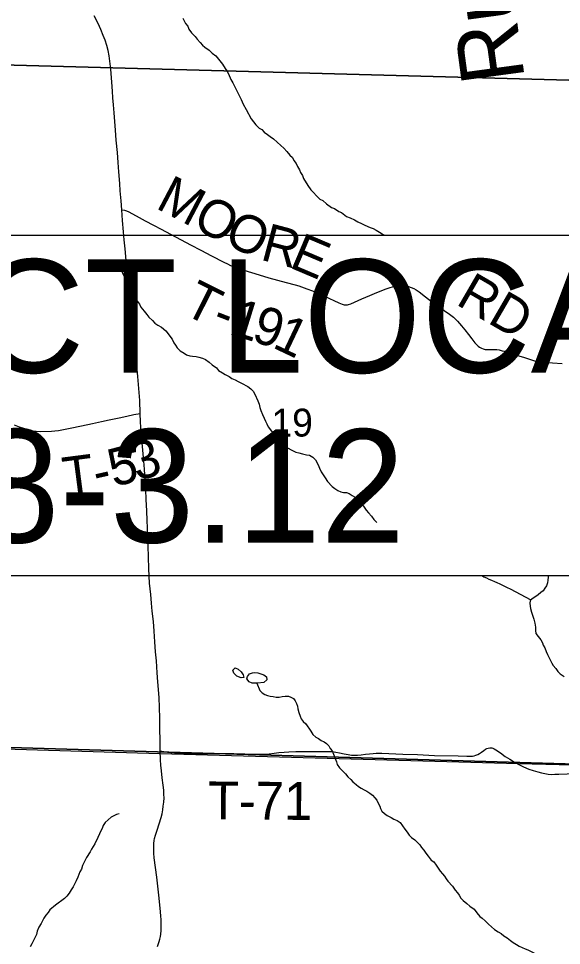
# Model space of a CAD drawing. Extents: x -7.9 to 76.1, y 0 to 22.
# Drawn here: x 7.423 to 8.238, y 17.882 to 19.274 of the extents above; entities that cross this region are included whole.
import ezdxf

# ---------------------------------------------------------------- set-up
doc = ezdxf.new("R2010")
doc.units = 0
for name, color, linetype in [('DV_X_Township_Line', 7, 'Continuous'), ('GM_X_County_Road', 7, 'Continuous'), ('GM_X_Minor_River', 7, 'Continuous'), ('GM_X_Minor_River_Text', 7, 'Continuous'), ('GM_X_Section', 7, 'Continuous'), ('GM_X_Section_Text', 7, 'Continuous'), ('GM_X_Township_Road', 7, 'Continuous'), ('GM_X_Township_Road_Text', 7, 'Continuous'), ('SH_Text', 7, 'Continuous')]:
    doc.layers.add(name, color=color, linetype=linetype)

msp = doc.modelspace()

# ---------------------------------------------------------------- linework, layer by layer
at = {"layer": 'DV_X_Township_Line'}
msp.add_lwpolyline([(5.4916, 20.9), (5.4589, 19.5934), (5.4537, 19.3537), (5.4527, 19.3121), (5.4518, 19.2705), (5.4514, 19.2515), (5.451, 19.2324), (5.4237, 18.2356), (6.0503, 18.2178), (7.6352, 18.1705), (8.1733, 18.1556), (8.2754, 18.1527), (8.3264, 18.1514), (8.3292, 18.1513), (8.3352, 18.1512), (8.3434, 18.151), (8.9, 18.1366), (8.9, 18.1366)], dxfattribs=at)
at = {"layer": 'GM_X_County_Road'}
for points in [[(7.6359, 18.1744), (7.6356, 18.2231), (7.635, 18.24), (7.6342, 18.254), (7.6335, 18.2665), (7.6326, 18.278), (7.6316, 18.2915), (7.6302, 18.3094), (7.6291, 18.3229), (7.628, 18.3378), (7.6268, 18.3541), (7.6257, 18.3686), (7.6241, 18.3842), (7.623, 18.3961), (7.6217, 18.4089), (7.6201, 18.4259), (7.6188, 18.4475), (7.6182, 18.4657), (7.6177, 18.4818), (7.6173, 18.4951), (7.6169, 18.5089), (7.6165, 18.5203), (7.6159, 18.5344), (7.6151, 18.5517), (7.6145, 18.5667), (7.6135, 18.5806), (7.6123, 18.5973), (7.6113, 18.6091), (7.6103, 18.6204), (7.6088, 18.6366), (7.6073, 18.6522), (7.6063, 18.6683), (7.6058, 18.6806), (7.6053, 18.7003), (7.604, 18.7182), (7.6023, 18.7364), (7.6008, 18.7525), (7.5992, 18.7667), (7.598, 18.7773), (7.5962, 18.7934), (7.5942, 18.8104), (7.592, 18.8333), (7.5897, 18.8591), (7.5874, 18.8822), (7.5861, 18.8962), (7.5848, 18.9104), (7.5832, 18.9279), (7.582, 18.9413), (7.581, 18.9532), (7.5796, 18.9706), (7.5782, 18.9866), (7.5772, 19), (7.5761, 19.0148), (7.5753, 19.0259), (7.5739, 19.0432), (7.5729, 19.0574), (7.5717, 19.0724), (7.5701, 19.0908), (7.5687, 19.1062), (7.5677, 19.1191), (7.5668, 19.132), (7.5659, 19.1442), (7.5651, 19.1546), (7.5644, 19.1647), (7.5634, 19.1779), (7.5617, 19.1976), (7.5603, 19.2098), (7.5593, 19.2175), (7.5577, 19.2255), (7.5559, 19.233), (7.5532, 19.241), (7.5506, 19.248), (7.5469, 19.2572), (7.543, 19.2661), (7.537, 19.2776)], [(7.6318, 17.8807), (7.6343, 17.8882), (7.6354, 17.8917), (7.6364, 17.8955), (7.6371, 17.8994), (7.6374, 17.9047), (7.6376, 17.9114), (7.6373, 17.9209), (7.6369, 17.9266), (7.6358, 17.9384), (7.634, 17.9576), (7.6308, 17.9849), (7.6271, 18.0137), (7.6264, 18.0206), (7.6263, 18.0256), (7.6264, 18.0303), (7.6264, 18.0352), (7.6269, 18.0396), (7.6275, 18.0428), (7.629, 18.0476), (7.6316, 18.0555), (7.6374, 18.0743), (7.6387, 18.0799), (7.6397, 18.0856), (7.6405, 18.0911), (7.6412, 18.0971), (7.6417, 18.104), (7.6416, 18.109), (7.6413, 18.1155), (7.6404, 18.1228), (7.639, 18.1336), (7.6379, 18.1443), (7.6371, 18.153), (7.6364, 18.1609), (7.6359, 18.1744)]]:
    msp.add_lwpolyline(points, dxfattribs=at)
at = {"layer": 'GM_X_Minor_River'}
for points in [[(7.6699, 19.274), (7.6738, 19.266), (7.6773, 19.2619), (7.6789, 19.2578), (7.6831, 19.2521), (7.6885, 19.2465), (7.6912, 19.2424), (7.6958, 19.2375), (7.6993, 19.2338), (7.7031, 19.2308), (7.7096, 19.2263), (7.7139, 19.2218), (7.7196, 19.2177), (7.7296, 19.205), (7.7335, 19.1986), (7.7358, 19.1948), (7.7382, 19.1903), (7.7421, 19.182), (7.7448, 19.1771), (7.7483, 19.1699), (7.7506, 19.1658), (7.7522, 19.162), (7.7545, 19.1579), (7.7573, 19.1518), (7.7604, 19.145), (7.7647, 19.1368), (7.7724, 19.1232), (7.7794, 19.1142), (7.7844, 19.1089), (7.7882, 19.1071), (7.7921, 19.103), (7.797, 19.0993), (7.8009, 19.0966), (7.8058, 19.0929), (7.8116, 19.0881), (7.817, 19.0828), (7.8216, 19.0791), (7.8258, 19.0742), (7.8304, 19.0686), (7.8343, 19.0649), (7.8362, 19.0607), (7.8397, 19.0558), (7.8417, 19.0513), (7.8448, 19.0464), (7.8463, 19.0422), (7.8494, 19.0377), (7.851, 19.0336), (7.8572, 19.023), (7.8619, 19.0163), (7.8657, 19.0125), (7.8703, 19.0073), (7.8753, 19.0024), (7.8799, 19.0006), (7.8853, 18.9953), (7.8929, 18.9901), (7.8975, 18.9883), (7.904, 18.9838), (7.9078, 18.9824), (7.9155, 18.9764)], [(7.9155, 18.9764), (7.9208, 18.9746), (7.9273, 18.9713), (7.9323, 18.9683), (7.938, 18.9661), (7.9418, 18.9639), (7.9472, 18.9613), (7.951, 18.9598), (7.9555, 18.9584), (7.9597, 18.9558), (7.9647, 18.9528), (7.9705, 18.9495), (7.9723, 18.9482)], [(7.5637, 18.9116), (7.5687, 18.9105), (7.5725, 18.9094), (7.5763, 18.9061), (7.5767, 18.9019), (7.5779, 18.8981), (7.5791, 18.8924), (7.5807, 18.8887), (7.5827, 18.8838), (7.5854, 18.8766), (7.5885, 18.8706), (7.5912, 18.8664), (7.5928, 18.8627), (7.5967, 18.8555), (7.6006, 18.8506), (7.6048, 18.845), (7.6071, 18.8405), (7.6118, 18.8344), (7.616, 18.8292), (7.6187, 18.8254), (7.6245, 18.8202), (7.6279, 18.8164), (7.6325, 18.8135), (7.6379, 18.8101), (7.6444, 18.8049), (7.6479, 18.8004), (7.6506, 18.7966), (7.6541, 18.7921), (7.6564, 18.7869), (7.6587, 18.7831), (7.6614, 18.7793), (7.666, 18.7748), (7.6718, 18.7711), (7.6756, 18.7689), (7.6802, 18.7674), (7.6844, 18.7667), (7.6897, 18.7664), (7.6939, 18.7654), (7.6992, 18.7639), (7.7041, 18.7617), (7.7095, 18.7576), (7.7137, 18.7539), (7.7202, 18.7494), (7.7233, 18.7453), (7.7294, 18.7419), (7.7333, 18.739), (7.7394, 18.736), (7.7432, 18.7334), (7.7485, 18.7312), (7.7528, 18.7286), (7.7581, 18.726), (7.7673, 18.7212), (7.7719, 18.7178), (7.7753, 18.7141), (7.7777, 18.7096), (7.7823, 18.6998), (7.7843, 18.6945), (7.7855, 18.6899), (7.7871, 18.6854), (7.7894, 18.679), (7.7918, 18.6737), (7.7937, 18.6692), (7.7957, 18.6654), (7.7977, 18.6609), (7.8027, 18.6541), (7.8073, 18.6489), (7.8108, 18.6436), (7.8154, 18.6387), (7.8208, 18.6331), (7.8269, 18.629), (7.8334, 18.6257), (7.8395, 18.6227), (7.8441, 18.6217), (7.8494, 18.6202), (7.8555, 18.6188), (7.8597, 18.6181), (7.865, 18.6151), (7.8689, 18.6114), (7.8727, 18.6038), (7.8747, 18.5986), (7.8774, 18.5933), (7.8805, 18.5884), (7.8833, 18.5843), (7.8871, 18.5786), (7.8941, 18.5711), (7.8979, 18.5681), (7.9025, 18.5652), (7.9071, 18.5629), (7.9109, 18.5622), (7.9154, 18.5619), (7.9196, 18.5605), (7.9238, 18.5575), (7.9276, 18.5556), (7.9319, 18.5515), (7.9361, 18.5478), (7.9411, 18.5414), (7.945, 18.5358), (7.9484, 18.5316), (7.9527, 18.5264), (7.9565, 18.5215), (7.9611, 18.517)], [(8.1195, 18.4369), (8.1215, 18.4357), (8.1253, 18.4342), (8.1291, 18.432), (8.133, 18.4305), (8.1372, 18.4287), (8.141, 18.4272), (8.1455, 18.425), (8.1562, 18.4195), (8.1608, 18.4173), (8.192, 18.401)], [(8.2178, 18.4369), (8.2178, 18.4351), (8.2175, 18.4306), (8.2168, 18.4264)], [(8.2168, 18.4264), (8.2154, 18.4222), (8.2131, 18.4184), (8.2105, 18.4145), (8.2068, 18.4118), (8.203, 18.4087), (8.1993, 18.406), (8.1955, 18.4037), (8.191, 18.4002), (8.1903, 18.3957), (8.1912, 18.3881), (8.1931, 18.3824), (8.1963, 18.3722), (8.1979, 18.3658), (8.1988, 18.3601), (8.1988, 18.3548), (8.1993, 18.3506), (8.2031, 18.3461), (8.207, 18.3412), (8.2093, 18.3367), (8.2105, 18.3329), (8.2128, 18.3288), (8.2148, 18.3235), (8.2168, 18.319), (8.2191, 18.3152), (8.2234, 18.3061), (8.2253, 18.3024), (8.2292, 18.2979), (8.2326, 18.2937), (8.2361, 18.29), (8.2419, 18.2859)], [(7.7573, 18.2837), (7.7508, 18.2863), (7.7466, 18.2908), (7.745, 18.2953), (7.7483, 18.2992), (7.7529, 18.297), (7.7572, 18.2932), (7.7606, 18.2887), (7.7614, 18.2842), (7.7573, 18.2837)], [(7.7741, 18.276), (7.7695, 18.2778), (7.766, 18.2823), (7.7667, 18.2861), (7.7697, 18.29), (7.7742, 18.2916), (7.778, 18.292), (7.7826, 18.2913), (7.7871, 18.2902), (7.7913, 18.2884), (7.7956, 18.2854), (7.796, 18.2809), (7.7915, 18.277), (7.7818, 18.2758), (7.7741, 18.276)], [(7.7807, 18.2758), (7.7856, 18.2651), (7.7887, 18.2614), (7.7929, 18.2588), (7.7967, 18.2573), (7.8009, 18.2566), (7.8054, 18.2559), (7.81, 18.2548), (7.8146, 18.2549), (7.8191, 18.2557), (7.8236, 18.2562), (7.8282, 18.2562), (7.832, 18.2551), (7.8358, 18.2529), (7.8385, 18.2492), (7.8405, 18.2454), (7.8417, 18.2412), (7.8425, 18.2374), (7.8437, 18.2321), (7.8457, 18.2265), (7.8476, 18.2223), (7.8503, 18.2186), (7.8542, 18.2148), (7.8619, 18.2039), (7.865, 18.199), (7.8696, 18.1949), (7.8734, 18.1927), (7.8772, 18.1901), (7.8818, 18.1879), (7.8856, 18.1856), (7.8887, 18.1819), (7.8911, 18.1781), (7.8938, 18.1744), (7.8969, 18.1668), (7.8985, 18.1627), (7.9004, 18.1581), (7.9016, 18.154), (7.9047, 18.1491), (7.9093, 18.1446), (7.914, 18.1397), (7.9174, 18.1352), (7.9217, 18.1315), (7.9251, 18.1277), (7.9297, 18.124), (7.9336, 18.121), (7.9374, 18.1184), (7.942, 18.1158), (7.9458, 18.1136), (7.9504, 18.1106), (7.9542, 18.108), (7.9581, 18.1039), (7.9608, 18.1001), (7.9631, 18.096), (7.9654, 18.0914), (7.9666, 18.0877), (7.9686, 18.0839), (7.9724, 18.0801), (7.9766, 18.0775), (7.9824, 18.0742), (7.9866, 18.072), (7.9915, 18.0698), (7.9957, 18.0668), (8.0027, 18.0566), (8.0062, 18.0521), (8.0096, 18.048), (8.0131, 18.0442), (8.0177, 18.0409), (8.0215, 18.0375), (8.0254, 18.0334), (8.0277, 18.0293), (8.0312, 18.0251), (8.0343, 18.0206), (8.0377, 18.0161), (8.0424, 18.0105), (8.0462, 18.0079), (8.0501, 18.0026), (8.0528, 17.9981), (8.0559, 17.994), (8.0593, 17.9898), (8.0624, 17.9861), (8.0648, 17.9823), (8.0675, 17.9785), (8.0744, 17.971), (8.0786, 17.9654), (8.0821, 17.9613), (8.0844, 17.9575), (8.0868, 17.9534), (8.0902, 17.9496), (8.096, 17.9451), (8.1006, 17.941), (8.1071, 17.9366), (8.111, 17.9313), (8.1152, 17.9257), (8.119, 17.9231), (8.1233, 17.9193), (8.1286, 17.9141), (8.1375, 17.9062), (8.1428, 17.9029), (8.1474, 17.9003), (8.1516, 17.8969), (8.1562, 17.8936)], [(7.5746, 18.0796), (7.5705, 18.0788), (7.5622, 18.0749), (7.5536, 18.0668), (7.5502, 18.0622), (7.5488, 18.058), (7.5469, 18.0542), (7.5447, 18.0499), (7.5425, 18.0442), (7.5381, 18.035), (7.5329, 18.0266), (7.5307, 18.0228), (7.5255, 18.0144), (7.5236, 18.0102), (7.5214, 18.0063), (7.5196, 18.0021), (7.5178, 17.9968), (7.5155, 17.993), (7.5141, 17.9888), (7.5122, 17.9846), (7.51, 17.9792), (7.5052, 17.97), (7.5023, 17.9658), (7.4993, 17.9605), (7.4959, 17.9562), (7.4922, 17.9528), (7.4787, 17.9427), (7.4704, 17.9358), (7.4678, 17.9319), (7.4641, 17.9277), (7.4611, 17.9231), (7.4593, 17.9193), (7.4571, 17.9151), (7.4537, 17.9097), (7.4515, 17.9036), (7.4501, 17.8986), (7.4482, 17.8948), (7.446, 17.8895), (7.4431, 17.8849), (7.4409, 17.8803)], [(8.1562, 17.8936), (8.1612, 17.8895), (8.1654, 17.8869), (8.1704, 17.8839), (8.1742, 17.8813), (8.1788, 17.8791), (8.1834, 17.8772), (8.1872, 17.8758), (8.1914, 17.8739), (8.1952, 17.8717), (8.2005, 17.8687), (8.2051, 17.865), (8.2097, 17.8616), (8.2147, 17.8575), (8.2182, 17.8534), (8.2209, 17.8497), (8.224, 17.8455), (8.2282, 17.8425), (8.2328, 17.8411), (8.2373, 17.8404)]]:
    msp.add_lwpolyline(points, dxfattribs=at)
at = {"layer": 'GM_X_Section'}
for points in [[(7.3774, 20.223), (8.3939, 20.1994), (8.3601, 19.1779), (7.3421, 19.2056)], [(7.3421, 19.2056), (8.3601, 19.1779), (8.3283, 18.1522), (7.3083, 18.1826)], [(7.3083, 18.1826), (8.3283, 18.1522), (8.2894, 17.1874), (7.2713, 17.2194)]]:
    msp.add_lwpolyline(points, close=True, dxfattribs=at)
at = {"layer": 'GM_X_Township_Road'}
for points in [[(7.5782, 18.9866), (7.5822, 18.9861), (7.5841, 18.9856), (7.5877, 18.9838), (7.5998, 18.9773), (7.6136, 18.9699), (7.6258, 18.9635), (7.6376, 18.9572), (7.6514, 18.9499), (7.6673, 18.9414), (7.6813, 18.934), (7.6968, 18.9258), (7.7128, 18.9173), (7.7316, 18.9077), (7.7368, 18.9052), (7.7413, 18.9031), (7.7485, 18.9002), (7.7564, 18.8974), (7.778, 18.8907), (7.7988, 18.8845), (7.812, 18.8809), (7.8248, 18.8774), (7.8384, 18.8737), (7.8438, 18.8723), (7.8481, 18.871), (7.8561, 18.868), (7.8643, 18.8646), (7.8823, 18.8568), (7.904, 18.8469), (7.909, 18.8448), (7.9119, 18.8439), (7.9141, 18.8436), (7.9168, 18.8438), (7.9186, 18.8443), (7.9217, 18.8454), (7.9385, 18.8527), (7.9502, 18.8576), (7.9609, 18.8621), (7.9749, 18.8678), (7.9811, 18.8698), (7.9878, 18.8716), (7.9933, 18.8724), (8.0037, 18.8719), (8.0086, 18.8711), (8.0126, 18.8699), (8.0162, 18.8684), (8.0197, 18.8665), (8.0245, 18.8634), (8.0339, 18.856), (8.043, 18.8489), (8.0541, 18.8408), (8.0699, 18.8298), (8.0759, 18.8255), (8.0818, 18.8194), (8.0878, 18.8124), (8.0927, 18.8065), (8.0982, 18.7995), (8.1034, 18.7927), (8.108, 18.7867), (8.1107, 18.7838), (8.1128, 18.782), (8.1151, 18.7805), (8.1178, 18.779), (8.1206, 18.7779), (8.1235, 18.777), (8.1264, 18.7766), (8.1338, 18.7767), (8.138, 18.7769), (8.1411, 18.7767), (8.1446, 18.7761), (8.1488, 18.775), (8.1519, 18.7741), (8.1651, 18.77), (8.1807, 18.7652), (8.1991, 18.7594), (8.2019, 18.7587), (8.2057, 18.7579), (8.2095, 18.7576), (8.2243, 18.7568), (8.2388, 18.7558)], [(7.4167, 18.6639), (7.4245, 18.6609), (7.4308, 18.6585), (7.4367, 18.6565), (7.4407, 18.6555), (7.4441, 18.6548), (7.4498, 18.6541), (7.4569, 18.6536), (7.4728, 18.654), (7.478, 18.6545), (7.4835, 18.6553), (7.5008, 18.6585), (7.5181, 18.662), (7.5342, 18.6656), (7.5477, 18.6685), (7.5594, 18.6711), (7.5743, 18.6743), (7.586, 18.6769), (7.5966, 18.679), (7.6058, 18.6806)], [(7.6359, 18.1744), (7.6469, 18.1724), (7.652, 18.1717), (7.6575, 18.1712), (7.6662, 18.1708), (7.6827, 18.1706), (7.6993, 18.1705), (7.7216, 18.1705), (7.7463, 18.1702), (7.763, 18.17), (7.7789, 18.1694), (7.7856, 18.1693), (7.7953, 18.1696), (7.7995, 18.17), (7.8067, 18.1709), (7.8139, 18.1718), (7.8219, 18.1725), (7.8288, 18.1731)], [(7.8288, 18.1731), (7.8394, 18.1735), (7.8503, 18.1736), (7.889, 18.1736), (7.8943, 18.1732), (7.8993, 18.1726), (7.9049, 18.1715), (7.9121, 18.1699), (7.918, 18.1688), (7.9228, 18.1681), (7.9273, 18.1678), (7.9317, 18.1679), (7.9374, 18.1684), (7.9438, 18.1692), (7.95, 18.17), (7.9553, 18.1704), (7.9597, 18.1708), (7.9682, 18.1708), (7.9997, 18.1696), (8.0217, 18.1687), (8.0474, 18.1675), (8.0828, 18.1667), (8.0959, 18.1662), (8.1042, 18.1664), (8.1069, 18.167), (8.1092, 18.1677)], [(8.1092, 18.1677), (8.1122, 18.169), (8.1148, 18.1704), (8.1177, 18.1723), (8.1215, 18.175), (8.124, 18.1767), (8.126, 18.1778), (8.128, 18.1785), (8.1305, 18.1789), (8.1332, 18.1788), (8.135, 18.1783), (8.1371, 18.1775), (8.1396, 18.176), (8.1462, 18.1713), (8.1536, 18.1661)], [(8.1536, 18.1661), (8.1602, 18.1618), (8.1676, 18.1575), (8.1749, 18.1533), (8.181, 18.1502), (8.1887, 18.1471), (8.1953, 18.1447), (8.2023, 18.1427), (8.2077, 18.1413), (8.2128, 18.1402), (8.2179, 18.1395), (8.2232, 18.1391), (8.2281, 18.1392)], [(8.2281, 18.1392), (8.234, 18.1393), (8.2462, 18.1397), (8.2524, 18.1402), (8.2593, 18.1412), (8.267, 18.1426), (8.2722, 18.1439), (8.2747, 18.1446), (8.2768, 18.1458), (8.2785, 18.1477), (8.2797, 18.1506), (8.2807, 18.155), (8.2812, 18.1584), (8.2816, 18.1614)]]:
    msp.add_lwpolyline(points, dxfattribs=at)
at = {"layer": 'SH_Text'}
msp.add_lwpolyline([(6.5481, 18.9482), (8.7892, 18.9482), (8.7892, 18.4369), (6.5481, 18.4369)], close=True, dxfattribs=at)

# ---------------------------------------------------------------- texts
at = {"layer": 'GM_X_Minor_River_Text'}
msp.add_text('Run', height=0.09468, rotation=97.6932, dxfattribs=at).set_placement((8.183, 19.1829))
at = {"layer": 'GM_X_Section_Text'}
msp.add_text('19', height=0.04186, rotation=0, dxfattribs=at).set_placement((7.8027, 18.6461))
at = {"layer": 'GM_X_Township_Road_Text'}
for s, height, rotation, p in [('M', 0.0568, 332.291, (7.6274, 18.9898)), ('O', 0.0568, 332.3594, (7.682, 18.9611)), ('O', 0.0568, 335.3162, (7.7292, 18.9365)), ('R', 0.0568, 345.1397, (7.7846, 18.912)), ('E', 0.0568, 337.031, (7.8277, 18.9007)), ('T', 0.0568, 333.2184, (7.6677, 18.8319)), ('RD', 0.05682, 329.8874, (8.0777, 18.8454)), ('1', 0.0568, 342.6735, (7.7369, 18.8005)), ('9', 0.0568, 343.3319, (7.771, 18.7898)), ('-', 0.0568, 338.7939, (7.7112, 18.8103)), ('1', 0.0568, 334.6662, (7.8024, 18.7806)), ('5', 0.0568, 14.8523, (7.5662, 18.57)), ('3', 0.0568, 15.7765, (7.601, 18.5792)), ('T', 0.0568, 7.4089, (7.4934, 18.5579)), ('-', 0.0568, 12.623, (7.5411, 18.5643)), ('T-71', 0.05682, 359.6434, (7.7074, 18.0716))]:
    msp.add_text(s, height=height, rotation=rotation, dxfattribs=at).set_placement(p)
at = {"layer": 'SH_Text'}
for s, p in [('PROJECT LOCATION', (6.6002, 18.742)), ('BEL-148-3.12', (6.6002, 18.487))]:
    msp.add_text(s, height=0.17, dxfattribs=at).set_placement(p)

doc.saveas('drawing.dxf')
